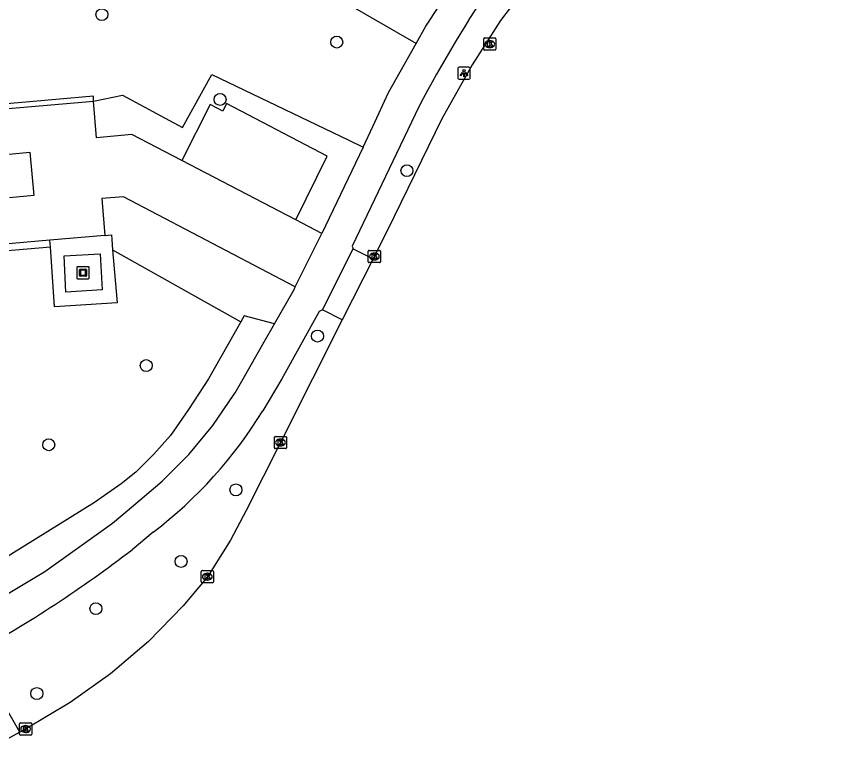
# Model space of a CAD drawing. Extents: x 158838 to 160074, y 386376 to 387776.
# Drawn here: x 159597.5 to 159665.1, y 386969 to 387029.6 of the extents above; entities that cross this region are included whole.
import ezdxf

# ---------------------------------------------------------------- set-up
doc = ezdxf.new("R2010")
doc.units = 0
for name, color, linetype in [('IMGEO_Berm_groen', 7, 'Continuous'), ('IMGEO_Boom', 7, 'Continuous'), ('IMGEO_Fietspad_gesloten', 7, 'Continuous'), ('IMGEO_Groenvoorziening', 7, 'Continuous'), ('IMGEO_Haag', 7, 'Continuous'), ('IMGEO_Hek', 7, 'Continuous'), ('IMGEO_Kolk', 7, 'Continuous'), ('IMGEO_Kunstobject', 7, 'Continuous'), ('IMGEO_Lichtpunt', 7, 'Continuous'), ('IMGEO_Pand', 7, 'Continuous'), ('IMGEO_Parkeervlak_open', 7, 'Continuous'), ('IMGEO_Rijbaan_lokaal_gesloten', 7, 'Continuous'), ('IMGEO_Voetpad_open', 7, 'Continuous')]:
    doc.layers.add(name, color=color, linetype=linetype)

msp = doc.modelspace()

# ---------------------------------------------------------------- linework, layer by layer
at = {"layer": 'IMGEO_Berm_groen'}
msp.add_lwpolyline([(159597.783, 386971.082), (159594.264, 386977.198)], dxfattribs=at)
at = {"layer": 'IMGEO_Boom'}
for centre in [(159604.48, 387029.801), (159623.695, 387027.559), (159614.151, 387022.86), (159629.436, 387017.034), (159622.118, 387003.499), (159608.109, 387001.081), (159600.135, 386994.605), (159615.441, 386990.91), (159610.959, 386985.051), (159603.992, 386981.19), (159599.162, 386974.243)]:
    msp.add_circle(centre, 0.489, dxfattribs=at)
at = {"layer": 'IMGEO_Fietspad_gesloten'}
for points in [[(159630.181, 387027.448), (159630.968, 387028.858), (159636.132, 387036.681), (159641.975, 387044.011), (159650.9, 387053.321), (159654.276, 387056.426), (159662.176, 387062.797), (159662.404, 387062.966), (159664.962, 387064.683)], [(159625.847, 387018.962), (159626.658, 387020.641), (159627.935, 387023.424), (159630.181, 387027.448)], [(159630.416, 387022.264), (159624.962, 387010.842), (159625.029, 387010.629)], [(159625.847, 387018.962), (159625.217, 387017.658), (159622.46, 387011.905)], [(159620.305, 387007.516), (159622.46, 387011.905)], [(159622.516, 387005.632), (159625.029, 387010.629)], [(159618.603, 387004.497), (159620.202, 387007.312), (159620.305, 387007.516)], [(159622.516, 387005.632), (159622.259, 387005.508), (159619.215, 387000), (159617.643, 386997.387)], [(159592.693, 386979.975), (159599.819, 386984.237), (159605.341, 386988.181), (159607.07, 386989.62), (159609.427, 386991.611), (159611.597, 386993.806), (159613.562, 386996.185), (159615.307, 386998.73), (159615.389, 386998.862), (159616.039, 387000), (159617.765, 387003.021), (159618.603, 387004.497)], [(159608.684, 386987.454), (159606.947, 386986.009)]]:
    msp.add_lwpolyline(points, dxfattribs=at)
for centre, radius, start, end in [((159721.44, 386974.775), 102.668, 138.94725, 152.44797), ((159586.71, 387016.28), 36.246, 307.31819, 328.58449), ((159545.197, 387066.223), 101.229, 298.86411, 307.58944)]:
    msp.add_arc(centre, radius, start, end, dxfattribs=at)
at = {"layer": 'IMGEO_Groenvoorziening'}
for points in [[(159630.181, 387027.448), (159598.527, 387045.715)], [(159603.79, 387022.727), (159606.178, 387023.225), (159611.071, 387020.559), (159613.471, 387024.914), (159624.689, 387019.519), (159625.847, 387018.962)], [(159605.361, 387010.563), (159615.845, 387004.656)], [(159618.603, 387004.497), (159616.131, 387005.158), (159615.845, 387004.656)], [(159615.845, 387004.656), (159613.193, 387000), (159611.557, 386997.498), (159610.091, 386995.352), (159608.734, 386993.831), (159607.268, 386992.364), (159606.047, 386991.413), (159603.882, 386989.873), (159592.191, 386982.624)]]:
    msp.add_lwpolyline(points, dxfattribs=at)
at = {"layer": 'IMGEO_Haag'}
for points in [[(159603.79, 387022.727), (159603.79, 387023.13), (159597.633, 387022.584), (159589.012, 387021.835), (159583.737, 387021.411)], [(159584.674, 387009.477), (159600.271, 387010.798)]]:
    msp.add_lwpolyline(points, dxfattribs=at)
at = {"layer": 'IMGEO_Hek'}
msp.add_lwpolyline([(159601.536, 387007.095), (159601.391, 387010.054), (159604.345, 387010.239), (159604.5, 387007.272), (159601.536, 387007.095)], dxfattribs=at)
at = {"layer": 'IMGEO_Kolk'}
for p, q in [((159635.711, 387026.969), (159635.711, 387027.821)), ((159635.786, 387027.895), (159636.638, 387027.895)), ((159636.199, 387027.675), (159636.224, 387027.675)), ((159636.712, 387027.821), (159636.712, 387026.969)), ((159636.638, 387026.895), (159635.786, 387026.895)), ((159636.222, 387027.115), (159636.197, 387027.115)), ((159626.273, 387009.584), (159626.273, 387010.436)), ((159626.348, 387010.51), (159627.2, 387010.51)), ((159627.274, 387010.436), (159627.274, 387009.584)), ((159626.784, 387009.73), (159626.759, 387009.73)), ((159626.761, 387010.29), (159626.786, 387010.29)), ((159627.2, 387009.51), (159626.348, 387009.51)), ((159618.589, 386994.36), (159618.589, 386995.212)), ((159618.664, 386995.286), (159619.516, 386995.286)), ((159619.077, 386995.066), (159619.102, 386995.066)), ((159619.59, 386995.212), (159619.59, 386994.36)), ((159619.516, 386994.286), (159618.664, 386994.286)), ((159619.1, 386994.506), (159619.075, 386994.506)), ((159612.611, 386983.38), (159612.611, 386984.232)), ((159612.686, 386984.306), (159613.538, 386984.306)), ((159613.099, 386984.086), (159613.124, 386984.086)), ((159613.612, 386984.232), (159613.612, 386983.38)), ((159613.538, 386983.306), (159612.686, 386983.306)), ((159613.122, 386983.526), (159613.097, 386983.526)), ((159597.817, 386971.839), (159598.669, 386971.839)), ((159597.742, 386970.913), (159597.742, 386971.765)), ((159598.23, 386971.619), (159598.255, 386971.619)), ((159598.743, 386971.765), (159598.743, 386970.913)), ((159598.669, 386970.839), (159597.817, 386970.839)), ((159598.253, 386971.059), (159598.228, 386971.059))]:
    msp.add_line(p, q, dxfattribs=at)
for points in [[(159635.711, 387026.969), (159635.711, 387027.821)], [(159635.786, 387027.895), (159636.638, 387027.895)], [(159636.032, 387027.595), (159636.155, 387027.595), (159636.155, 387027.444), (159636.285, 387027.595), (159636.449, 387027.595), (159636.303, 387027.444), (159636.456, 387027.195), (159636.304, 387027.195), (159636.219, 387027.359), (159636.155, 387027.292), (159636.155, 387027.195), (159636.032, 387027.195), (159636.032, 387027.595)], [(159636.712, 387027.821), (159636.712, 387026.969)], [(159636.638, 387026.895), (159635.786, 387026.895)], [(159626.273, 387009.584), (159626.273, 387010.436)], [(159626.348, 387010.51), (159627.2, 387010.51)], [(159627.274, 387010.436), (159627.274, 387009.584)], [(159626.594, 387010.21), (159626.717, 387010.21), (159626.717, 387010.059), (159626.847, 387010.21), (159627.011, 387010.21), (159626.865, 387010.059), (159627.018, 387009.81), (159626.866, 387009.81), (159626.781, 387009.974), (159626.717, 387009.907), (159626.717, 387009.81), (159626.594, 387009.81), (159626.594, 387010.21)], [(159627.2, 387009.51), (159626.348, 387009.51)], [(159618.589, 386994.36), (159618.589, 386995.212)], [(159618.664, 386995.286), (159619.516, 386995.286)], [(159618.91, 386994.986), (159619.033, 386994.986), (159619.033, 386994.835), (159619.163, 386994.986), (159619.327, 386994.986), (159619.181, 386994.835), (159619.334, 386994.586), (159619.182, 386994.586), (159619.097, 386994.75), (159619.033, 386994.683), (159619.033, 386994.586), (159618.91, 386994.586), (159618.91, 386994.986)], [(159619.59, 386995.212), (159619.59, 386994.36)], [(159619.516, 386994.286), (159618.664, 386994.286)], [(159612.611, 386983.38), (159612.611, 386984.232)], [(159612.686, 386984.306), (159613.538, 386984.306)], [(159612.932, 386984.006), (159613.055, 386984.006), (159613.055, 386983.855), (159613.185, 386984.006), (159613.349, 386984.006), (159613.203, 386983.855), (159613.356, 386983.606), (159613.204, 386983.606), (159613.119, 386983.77), (159613.055, 386983.703), (159613.055, 386983.606), (159612.932, 386983.606), (159612.932, 386984.006)], [(159613.612, 386984.232), (159613.612, 386983.38)], [(159613.538, 386983.306), (159612.686, 386983.306)], [(159597.817, 386971.839), (159598.669, 386971.839)], [(159597.742, 386970.913), (159597.742, 386971.765)], [(159598.063, 386971.539), (159598.186, 386971.539), (159598.186, 386971.388), (159598.316, 386971.539), (159598.48, 386971.539), (159598.334, 386971.388), (159598.487, 386971.139), (159598.335, 386971.139), (159598.25, 386971.303), (159598.186, 386971.236), (159598.186, 386971.139), (159598.063, 386971.139), (159598.063, 386971.539)], [(159598.743, 386971.765), (159598.743, 386970.913)], [(159598.669, 386970.839), (159597.817, 386970.839)]]:
    msp.add_lwpolyline(points, dxfattribs=at)
for centre, start, end in [((159635.788, 387027.819), 91.55205, 178.44795), ((159635.788, 387027.819), 91.55205, 178.44795), ((159636.636, 387027.819), 1.55205, 88.44795), ((159636.636, 387027.819), 1.55205, 88.44795), ((159635.788, 387026.971), 181.55205, 268.44795), ((159635.788, 387026.971), 181.55205, 268.44795), ((159636.636, 387026.971), 271.55205, 358.44795), ((159636.636, 387026.971), 271.55205, 358.44795), ((159626.35, 387010.434), 91.55205, 178.44795), ((159626.35, 387010.434), 91.55205, 178.44795), ((159627.198, 387010.434), 1.55205, 88.44795), ((159627.198, 387010.434), 1.55205, 88.44795), ((159626.35, 387009.586), 181.55205, 268.44795), ((159626.35, 387009.586), 181.55205, 268.44795), ((159627.198, 387009.586), 271.55205, 358.44795), ((159627.198, 387009.586), 271.55205, 358.44795), ((159618.666, 386995.21), 91.55205, 178.44795), ((159618.666, 386995.21), 91.55205, 178.44795), ((159619.514, 386995.21), 1.55205, 88.44795), ((159619.514, 386995.21), 1.55205, 88.44795), ((159618.666, 386994.362), 181.55205, 268.44795), ((159618.666, 386994.362), 181.55205, 268.44795), ((159619.514, 386994.362), 271.55205, 358.44795), ((159619.514, 386994.362), 271.55205, 358.44795), ((159612.688, 386984.23), 91.55205, 178.44795), ((159612.688, 386984.23), 91.55205, 178.44795), ((159613.536, 386984.23), 1.55205, 88.44795), ((159613.536, 386984.23), 1.55205, 88.44795), ((159612.688, 386983.382), 181.55205, 268.44795), ((159612.688, 386983.382), 181.55205, 268.44795), ((159613.536, 386983.382), 271.55205, 358.44795), ((159613.536, 386983.382), 271.55205, 358.44795), ((159597.819, 386971.763), 91.55205, 178.44795), ((159597.819, 386971.763), 91.55205, 178.44795), ((159598.667, 386971.763), 1.55205, 88.44795), ((159598.667, 386971.763), 1.55205, 88.44795), ((159597.819, 386970.915), 181.55205, 268.44795), ((159597.819, 386970.915), 181.55205, 268.44795), ((159598.667, 386970.915), 271.55205, 358.44795), ((159598.667, 386970.915), 271.55205, 358.44795)]:
    msp.add_arc(centre, 0.0765, start, end, dxfattribs=at)
for centre, major_axis, ratio, start_param, end_param in [((159636.198, 387027.395), (-0.387, 0.002), 0.722429, 4.712389, 7.853982), ((159636.223, 387027.395), (-0.39, 0.002), 0.717154, 1.570796, 4.712389), ((159626.76, 387010.01), (-0.387, 0.002), 0.722429, 4.712389, 7.853982), ((159626.785, 387010.01), (-0.39, 0.002), 0.717154, 1.570796, 4.712389), ((159619.076, 386994.786), (-0.387, 0.002), 0.722429, 4.712389, 7.853982), ((159619.101, 386994.786), (-0.39, 0.002), 0.717154, 1.570796, 4.712389), ((159613.098, 386983.806), (-0.387, 0.002), 0.722429, 4.712389, 7.853982), ((159613.123, 386983.806), (-0.39, 0.002), 0.717154, 1.570796, 4.712389), ((159598.229, 386971.339), (-0.387, 0.002), 0.722429, 4.712389, 7.853982), ((159598.254, 386971.339), (-0.39, 0.002), 0.717154, 1.570796, 4.712389)]:
    msp.add_ellipse(centre, major_axis=major_axis, ratio=ratio, start_param=start_param, end_param=end_param, dxfattribs=at)
at = {"layer": 'IMGEO_Kunstobject'}
for p, q in [((159602.439, 387009.093), (159602.439, 387008.252)), ((159602.439, 387009.093), (159602.439, 387008.252)), ((159603.355, 387009.177), (159602.514, 387009.177)), ((159603.355, 387009.177), (159602.514, 387009.177)), ((159603.439, 387008.261), (159603.439, 387009.102)), ((159603.439, 387008.261), (159603.439, 387009.102)), ((159602.653, 387008.441), (159602.653, 387008.915)), ((159602.703, 387008.965), (159603.177, 387008.965)), ((159603.177, 387008.391), (159602.703, 387008.391)), ((159602.733, 387008.865), (159602.733, 387008.491)), ((159603.127, 387008.885), (159602.753, 387008.885)), ((159602.753, 387008.471), (159603.127, 387008.471)), ((159603.147, 387008.491), (159603.147, 387008.865)), ((159603.227, 387008.915), (159603.227, 387008.441)), ((159602.523, 387008.177), (159603.364, 387008.177)), ((159602.523, 387008.177), (159603.364, 387008.177))]:
    msp.add_line(p, q, dxfattribs=at)
for centre, radius, start, end in [((159602.517, 387009.099), 0.0779, 92.4484, 184.28452), ((159602.517, 387009.099), 0.0779, 92.4484, 184.28452), ((159603.361, 387009.099), 0.0779, 2.4484, 94.28452), ((159603.361, 387009.099), 0.0779, 2.4484, 94.28452), ((159602.703, 387008.915), 0.05, 90, 180), ((159602.703, 387008.441), 0.05, 180, 270), ((159602.753, 387008.865), 0.02, 90, 180), ((159602.753, 387008.491), 0.02, 180, 270), ((159603.127, 387008.865), 0.02, 360, 90), ((159603.127, 387008.491), 0.02, 270, 0), ((159603.177, 387008.915), 0.05, 360, 90), ((159603.177, 387008.441), 0.05, 270, 0), ((159602.517, 387008.255), 0.0779, 182.4484, 274.28452), ((159602.517, 387008.255), 0.0779, 182.4484, 274.28452), ((159603.361, 387008.255), 0.0779, 272.4484, 4.28452), ((159603.361, 387008.255), 0.0779, 272.4484, 4.28452)]:
    msp.add_arc(centre, radius, start, end, dxfattribs=at)
at = {"layer": 'IMGEO_Lichtpunt'}
for p, q in [((159633.603, 387025.415), (159633.603, 387024.608)), ((159633.603, 387025.415), (159633.603, 387024.608)), ((159634.505, 387025.51), (159633.697, 387025.51)), ((159634.505, 387025.51), (159633.697, 387025.51)), ((159634.599, 387024.608), (159634.599, 387025.415)), ((159634.599, 387024.608), (159634.599, 387025.415)), ((159633.697, 387024.514), (159634.505, 387024.514)), ((159633.697, 387024.514), (159634.505, 387024.514))]:
    msp.add_line(p, q, dxfattribs=at)
for points in [[(159633.977, 387025.079), (159634.016, 387025.051), (159633.828, 387024.789), (159633.79, 387024.816), (159633.977, 387025.079)], [(159634.079, 387025.031), (159634.126, 387025.031), (159634.126, 387024.709), (159634.079, 387024.709), (159634.079, 387025.031)], [(159634.189, 387025.051), (159634.227, 387025.078), (159634.414, 387024.816), (159634.375, 387024.788), (159634.189, 387025.051)]]:
    msp.add_lwpolyline(points, dxfattribs=at)
msp.add_circle((159634.102, 387025.213), 0.0994, dxfattribs=at)
for centre, start, end in [((159633.697, 387025.415), 90, 180), ((159633.697, 387025.415), 90, 180), ((159634.505, 387025.415), 0, 90), ((159634.505, 387025.415), 0, 90), ((159633.697, 387024.608), 180, 270), ((159633.697, 387024.608), 180, 270), ((159634.505, 387024.608), 270, 0), ((159634.505, 387024.608), 270, 360)]:
    msp.add_arc(centre, 0.0946, start, end, dxfattribs=at)
at = {"layer": 'IMGEO_Pand'}
msp.add_lwpolyline([(159596.588, 387018.352), (159598.591, 387018.541), (159598.924, 387014.995), (159596.928, 387014.807)], dxfattribs=at)
at = {"layer": 'IMGEO_Parkeervlak_open'}
msp.add_lwpolyline([(159620.348, 387013.002), (159622.908, 387018.22), (159614.682, 387022.518), (159614.367, 387021.915), (159613.344, 387022.459), (159611.017, 387017.878)], dxfattribs=at)
at = {"layer": 'IMGEO_Rijbaan_lokaal_gesloten'}
for points in [[(159665.138, 387058.749), (159657.076, 387052.079), (159656.85, 387051.874), (159648.44, 387043.451), (159640.815, 387034.309), (159638.674, 387031.415), (159637.095, 387029.333), (159634.77, 387025.693), (159632.291, 387021.275), (159628.394, 387013.294), (159626.674, 387009.805)], [(159626.674, 387009.805), (159624.141, 387004.822)], [(159624.141, 387004.822), (159621.714, 387000), (159619.09, 386994.786), (159616.279, 386989.217), (159615.007, 386986.801), (159613.113, 386983.805), (159611.118, 386981.409), (159608.284, 386978.505), (159605.201, 386975.865), (159601.895, 386973.512), (159598.244, 386971.338), (159597.783, 386971.082)], [(159597.783, 386971.082), (159593.963, 386969.012)]]:
    msp.add_lwpolyline(points, dxfattribs=at)
at = {"layer": 'IMGEO_Voetpad_open'}
for points in [[(159600.235, 387011.339), (159584.786, 387009.973), (159583.812, 387020.991), (159603.79, 387022.727)], [(159611.017, 387017.878), (159606.934, 387020.001), (159604.045, 387019.729), (159603.79, 387022.727)], [(159620.348, 387013.002), (159611.017, 387017.878)], [(159620.305, 387007.516), (159606.254, 387014.89), (159604.49, 387014.749), (159604.731, 387011.736)], [(159622.46, 387011.905), (159620.348, 387013.002)], [(159604.731, 387011.736), (159600.235, 387011.339)], [(159604.731, 387011.736), (159605.259, 387011.783), (159605.29, 387011.413), (159605.361, 387010.563)], [(159600.271, 387010.798), (159600.235, 387011.339)], [(159605.361, 387010.563), (159605.727, 387006.206), (159600.598, 387005.879), (159600.271, 387010.798)], [(159625.029, 387010.629), (159626.674, 387009.805)], [(159604.345, 387010.239), (159604.5, 387007.272), (159601.536, 387007.095), (159601.391, 387010.054), (159604.345, 387010.239)], [(159624.141, 387004.822), (159622.516, 387005.632)]]:
    msp.add_lwpolyline(points, dxfattribs=at)

doc.saveas('drawing.dxf')
